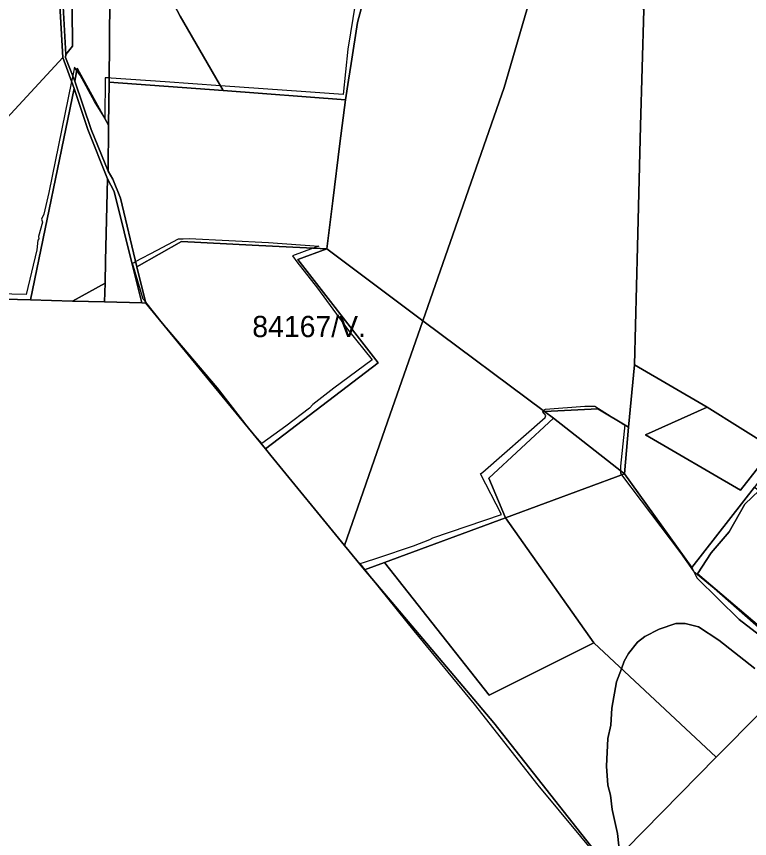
# Model space of a CAD drawing. Extents: x -477304 to -465429, y -1159113 to -1149210.
# Drawn here: x -470675 to -470157, y -1156557 to -1155977 of the extents above; entities that cross this region are included whole.
import ezdxf

# ---------------------------------------------------------------- set-up
doc = ezdxf.new("R2010")
doc.units = 0
for name, color, linetype in [('BPEJ_s', 7, 'Continuous'), ('ostatni_s', 7, 'Continuous'), ('PUPFL_s', 7, 'Continuous')]:
    doc.layers.add(name, color=color, linetype=linetype)

msp = doc.modelspace()

# ---------------------------------------------------------------- linework, layer by layer
at = {"layer": 'BPEJ_s'}
for points in [[(-470660.6, -1156141.56), (-470667.91, -1156173.07), (-470709.07, -1156172.17), (-470711.22, -1156164.53), (-470712.28, -1156153.47), (-470714.41, -1156142.2), (-470715.05, -1156130.5), (-470716.54, -1156125.4), (-470718.03, -1156115.19), (-470719.09, -1156090.41), (-470719.3, -1156085.42), (-470721.85, -1156068.4), (-470722.7, -1156052.24), (-470725.11, -1156030), (-470729.1, -1156008.63), (-470729.97, -1156003.99), (-470730.72, -1156000), (-470729.8, -1155998.8), (-470729.61, -1155997.23), (-470729.59, -1155997.1), (-470729.8, -1155982.65), (-470732.35, -1155964.81)], [(-470435.57, -1155966.76), (-470440.9, -1156000), (-470444.07, -1156031.93), (-470470.62, -1156030.05), (-470530.88, -1156025.79), (-470569.83, -1156023.04), (-470608.07, -1156020.34), (-470609.48, -1156020.28), (-470612.34, -1156020.16), (-470612.37, -1156048.83), (-470613.2, -1156047.5), (-470619.77, -1156036.93), (-470629.98, -1156018.42), (-470632.22, -1156015.2), (-470633.89, -1156012.79), (-470635.1, -1156018.66), (-470635.95, -1156022.79), (-470652.1, -1156101.15), (-470655.5, -1156116.47), (-470657.2, -1156119.87), (-470656.56, -1156122.21), (-470659.33, -1156132.2), (-470659.11, -1156133.91), (-470659.75, -1156134.76), (-470660.6, -1156141.56), (-470667.91, -1156173.07), (-470709.07, -1156172.17)], [(-470435.57, -1155966.76), (-470440.9, -1156000), (-470444.07, -1156031.93), (-470470.62, -1156030.05), (-470530.88, -1156025.79), (-470569.83, -1156023.04), (-470608.07, -1156020.34), (-470609.48, -1156020.28), (-470612.34, -1156020.16), (-470612.37, -1156048.83), (-470613.2, -1156047.5), (-470619.77, -1156036.93), (-470629.98, -1156018.42), (-470632.22, -1156015.2), (-470633.89, -1156012.79), (-470635.1, -1156018.66), (-470635.95, -1156022.79), (-470652.1, -1156101.15), (-470655.5, -1156116.47), (-470657.2, -1156119.87), (-470656.56, -1156122.21), (-470659.33, -1156132.2), (-470659.11, -1156133.91), (-470659.75, -1156134.76), (-470660.6, -1156141.56)], [(-470484.72, -1156266.19), (-470501.71, -1156278.26), (-470509.39, -1156269.38), (-470533, -1156238.97), (-470568.96, -1156196.8), (-470570, -1156195.58), (-470571.7, -1156193.46), (-470583.54, -1156178.67), (-470585.32, -1156176.44), (-470592.92, -1156151.09), (-470591.75, -1156150.47), (-470590.8, -1156149.96), (-470575.55, -1156141.9), (-470560.43, -1156133.91), (-470557.22, -1156133.82), (-470552.99, -1156133.69), (-470496.84, -1156136.46), (-470461.27, -1156139.03), (-470465.3, -1156140.51), (-470479.94, -1156145.86), (-470476.85, -1156150.07), (-470462.18, -1156168.79), (-470451.42, -1156183.55), (-470440.48, -1156198.56), (-470423.77, -1156219.27), (-470450.69, -1156239.18), (-470465.58, -1156250.88), (-470467.92, -1156253.43), (-470484.72, -1156266.19)], [(-470261.2, -1156573.93), (-470306.5, -1156519.49), (-470351.37, -1156462.28), (-470394.12, -1156410.6), (-470418.44, -1156380.16), (-470428.6, -1156367.45), (-470432.1, -1156363.07), (-470429.21, -1156362.11), (-470419.77, -1156358.98), (-470394.55, -1156350.62), (-470382.85, -1156346.16), (-470380.93, -1156344.88), (-470332.43, -1156328.38), (-470347.14, -1156299.84), (-470345.63, -1156298.52), (-470301.6, -1156260.02), (-470300.97, -1156258.53), (-470303.09, -1156255.98), (-470302.85, -1156255.11), (-470301.18, -1156254.07), (-470273.53, -1156251.94), (-470266.51, -1156251.94), (-470245.91, -1156264.82), (-470245.3, -1156265.2), (-470245.67, -1156269.59), (-470248.43, -1156294.26), (-470248.43, -1156297.59), (-470248.43, -1156299.37), (-470247.54, -1156300.55), (-470205.9, -1156355.52), (-470196.97, -1156368.28), (-470196.48, -1156368.68), (-470182.29, -1156380.4), (-470125.31, -1156430.47)], [(-470347.14, -1156299.84), (-470345.63, -1156298.52), (-470301.6, -1156260.02), (-470300.97, -1156258.53), (-470303.09, -1156255.98), (-470302.85, -1156255.11), (-470301.18, -1156254.07), (-470273.53, -1156251.94), (-470266.51, -1156251.94), (-470245.91, -1156264.82), (-470245.3, -1156265.2), (-470245.67, -1156269.59), (-470248.43, -1156294.26), (-470248.43, -1156297.59), (-470248.43, -1156299.37), (-470247.54, -1156300.55), (-470205.9, -1156355.52), (-470196.97, -1156368.28), (-470196.48, -1156368.68), (-470182.29, -1156380.4), (-470125.31, -1156430.47)], [(-470196.33, -1156654.96), (-470218.02, -1156629.02), (-470246.11, -1156593.59), (-470260.17, -1156575.27), (-470261.2, -1156573.93), (-470306.5, -1156519.49), (-470351.37, -1156462.28), (-470394.12, -1156410.6), (-470418.44, -1156380.16), (-470428.6, -1156367.45), (-470432.1, -1156363.07), (-470429.21, -1156362.11), (-470419.77, -1156358.98), (-470394.55, -1156350.62), (-470382.85, -1156346.16), (-470380.93, -1156344.88), (-470332.43, -1156328.38), (-470347.14, -1156299.84)], [(-470248.75, -1156568.81), (-470250.35, -1156553.73), (-470254.18, -1156536.72), (-470255.45, -1156526.51), (-470257.37, -1156519.49), (-470258.22, -1156506.09), (-470257.37, -1156486.52), (-470255.24, -1156477.17), (-470254.39, -1156465.26), (-470251.2, -1156446.54), (-470247.68, -1156437.33), (-470245.67, -1156432.08), (-470242.69, -1156426.55), (-470236.31, -1156418.47), (-470231.21, -1156414.64), (-470221, -1156409.32), (-470209.3, -1156405.49), (-470202.71, -1156405.49), (-470193.35, -1156407.83), (-470178.89, -1156417.19), (-470153.37, -1156437.18)], [(-470153.37, -1156437.18), (-470178.89, -1156417.19), (-470193.35, -1156407.83), (-470202.71, -1156405.49), (-470209.3, -1156405.49), (-470221, -1156409.32), (-470231.21, -1156414.64), (-470236.31, -1156418.47), (-470242.69, -1156426.55), (-470245.67, -1156432.08), (-470247.68, -1156437.33), (-470251.2, -1156446.54), (-470254.39, -1156465.26), (-470255.24, -1156477.17), (-470257.37, -1156486.52), (-470258.22, -1156506.09), (-470257.37, -1156519.49), (-470255.45, -1156526.51), (-470254.18, -1156536.72), (-470250.35, -1156553.73), (-470248.75, -1156568.81)]]:
    msp.add_lwpolyline(points, dxfattribs=at)
msp.add_lwpolyline([(-470484.72, -1156266.19), (-470501.71, -1156278.26), (-470509.39, -1156269.38), (-470533, -1156238.97), (-470568.96, -1156196.8), (-470570, -1156195.58), (-470571.7, -1156193.46), (-470583.54, -1156178.67), (-470585.32, -1156176.44), (-470592.92, -1156151.09), (-470591.75, -1156150.47), (-470590.8, -1156149.96), (-470575.55, -1156141.9), (-470560.43, -1156133.91), (-470557.22, -1156133.82), (-470552.99, -1156133.69), (-470496.84, -1156136.46), (-470461.27, -1156139.03), (-470465.3, -1156140.51), (-470479.94, -1156145.86), (-470476.85, -1156150.07), (-470462.18, -1156168.79), (-470451.42, -1156183.55), (-470440.48, -1156198.56), (-470423.77, -1156219.27), (-470450.69, -1156239.18), (-470465.58, -1156250.88), (-470467.92, -1156253.43)], close=True, dxfattribs=at)
at = {"layer": 'ostatni_s'}
msp.add_lwpolyline([(-470643.23, -1155944.14), (-470639.95, -1156003.75), (-470640.17, -1156005.91), (-470633.59, -1156022.45), (-470622.02, -1156056.68), (-470610.12, -1156086.2), (-470606.71, -1156091.67), (-470601.39, -1156105.19), (-470589.96, -1156153.51), (-470583.41, -1156179.17), (-470586.24, -1156179.09), (-470591.86, -1156157.38), (-470605.91, -1156100.34), (-470610.54, -1156091.49), (-470624.39, -1156056.72), (-470634.13, -1156027.77), (-470642.11, -1156005.92), (-470645.63, -1155944.19)], dxfattribs=at)
at = {"layer": 'PUPFL_s'}
for points in [[(-470644.5, -1155796.67), (-470641.61, -1155776.16), (-470637.36, -1155778.82), (-470636.33, -1155891.03), (-470635.34, -1155997.82), (-470639.95, -1156003.75), (-470643.23, -1155944.14), (-470653.36, -1155923.6), (-470649.51, -1155881.42), (-470642.52, -1155842.38)], [(-470622.96, -1155865.56), (-470608.66, -1155934.43), (-470609.51, -1156023.21), (-470609.81, -1156053.66), (-470631.9, -1156013.49), (-470633.59, -1156022.45), (-470640.17, -1156005.91), (-470639.95, -1156003.75), (-470635.34, -1155997.82), (-470636.33, -1155891.03), (-470637.36, -1155778.82), (-470631.26, -1155781.99)], [(-470595.32, -1155856.75), (-470604.51, -1155868.86), (-470587.53, -1155923.13), (-470559.24, -1155976.6), (-470528.88, -1156029.26), (-470609.51, -1156023.21), (-470608.66, -1155934.43), (-470622.96, -1155865.56), (-470631.26, -1155781.99), (-470615.52, -1155783.98), (-470615.47, -1155788.93), (-470605.67, -1155820.6), (-470599.12, -1155840.86), (-470592.65, -1155854.42)], [(-470438.59, -1156010.05), (-470440.46, -1156021.9), (-470442.63, -1156035.73), (-470528.88, -1156029.26), (-470559.24, -1155976.6), (-470587.53, -1155923.13), (-470604.51, -1155868.86), (-470592.24, -1155884.23), (-470579.61, -1155918.86), (-470576.97, -1155935.27), (-470572.67, -1155943.04), (-470550.49, -1155954.05), (-470528.2, -1155957.6), (-470512.9, -1155955.34), (-470503.87, -1155949.73), (-470505.16, -1155945.27), (-470476.4, -1155920.16), (-470431.41, -1155971.51), (-470434.03, -1155981.16)], [(-470130.76, -1156278.21), (-470135.7, -1156284.83), (-470140.47, -1156281.85), (-470187.08, -1156252.74), (-470238.55, -1156222.7), (-470236.24, -1156139.5), (-470234.09, -1156054.06), (-470231.94, -1155972.31), (-470195.59, -1155876.32), (-470139.11, -1155931.29), (-470128.13, -1155956), (-470087.66, -1156047.11), (-470094.44, -1156071.74), (-470105.35, -1156084.56), (-470097.72, -1156123.01), (-470087.25, -1156146.79), (-470150.13, -1156181.18)], [(-470438.59, -1156010.05), (-470434.03, -1155981.16), (-470431.41, -1155971.51), (-470426.04, -1155951.63), (-470418.22, -1155922.68), (-470412.32, -1155900.86), (-470410.78, -1155895.2), (-470401.69, -1155896.41), (-470295.8, -1155909.1), (-470312.7, -1155966.67), (-470330.46, -1156027.15), (-470350.23, -1156083.78), (-470366.71, -1156130.98), (-470387.92, -1156191.78), (-470455.71, -1156141.01), (-470451.51, -1156107.08), (-470446.47, -1156066.6), (-470442.63, -1156035.73), (-470440.46, -1156021.9)], [(-470301.95, -1156255.77), (-470387.92, -1156191.78), (-470366.71, -1156130.98), (-470350.23, -1156083.78), (-470330.46, -1156027.15), (-470312.7, -1155966.67), (-470295.8, -1155909.1), (-470291.62, -1155910.24), (-470249.48, -1155952.54), (-470231.94, -1155972.31), (-470234.09, -1156054.06), (-470236.24, -1156139.5), (-470238.55, -1156222.7), (-470242.57, -1156266.8), (-470264.22, -1156253.97)], [(-470655.51, -1155923.82), (-470645.63, -1155944.19), (-470642.11, -1156005.92), (-470690.4, -1156057.92), (-470711.91, -1156081.08), (-470736.91, -1156113.58), (-470739.11, -1156116.44), (-470739.63, -1156025.68), (-470690.93, -1155946.78)], [(-470728.99, -1156175.18), (-470739.11, -1156116.44), (-470736.91, -1156113.58), (-470711.91, -1156081.08), (-470690.4, -1156057.92), (-470642.11, -1156005.92), (-470634.13, -1156027.77), (-470665.07, -1156176.93)], [(-470610.12, -1156086.2), (-470622.02, -1156056.68), (-470633.59, -1156022.45), (-470631.9, -1156013.49), (-470609.81, -1156053.66)], [(-470451.51, -1156107.08), (-470455.71, -1156141.01), (-470508.46, -1156138.26), (-470558.38, -1156135.65), (-470589.96, -1156153.51), (-470601.39, -1156105.19), (-470606.71, -1156091.67), (-470610.12, -1156086.2), (-470609.81, -1156053.66), (-470609.51, -1156023.21), (-470528.88, -1156029.26), (-470442.63, -1156035.73), (-470446.47, -1156066.6)], [(-470634.13, -1156027.77), (-470624.39, -1156056.72), (-470610.54, -1156091.49), (-470611.92, -1156149.3), (-470612.3, -1156165.12), (-470635.32, -1156177.75), (-470665.07, -1156176.93)], [(-470612.61, -1156178.37), (-470612.3, -1156165.12), (-470611.92, -1156149.3), (-470610.54, -1156091.49), (-470605.91, -1156100.34), (-470591.86, -1156157.38), (-470586.24, -1156179.09)], [(-470499.01, -1156282.18), (-470538.28, -1156234.25), (-470583.41, -1156179.17), (-470589.96, -1156153.51), (-470558.38, -1156135.65), (-470508.46, -1156138.26), (-470455.71, -1156141.01), (-470476.19, -1156148.56), (-470419.4, -1156221.35)], [(-470455.71, -1156141.01), (-470387.92, -1156191.78), (-470412.82, -1156263.14), (-470443.23, -1156350.25), (-470495.25, -1156286.76), (-470499.01, -1156282.18), (-470419.4, -1156221.35), (-470476.19, -1156148.56)], [(-470612.3, -1156165.12), (-470612.61, -1156178.37), (-470635.32, -1156177.75)], [(-470443.23, -1156350.25), (-470412.82, -1156263.14), (-470387.92, -1156191.78), (-470301.95, -1156255.77), (-470295.73, -1156260.4), (-470341.38, -1156302.71), (-470329.58, -1156330.81), (-470415.09, -1156362.45), (-470429.04, -1156367.61)], [(-470187.08, -1156252.74), (-470230.65, -1156272.24), (-470163.65, -1156311.36), (-470140.47, -1156281.85), (-470135.7, -1156284.83), (-470153.81, -1156309.08), (-470197.88, -1156365.76), (-470245.58, -1156299.83), (-470242.57, -1156266.8), (-470238.55, -1156222.7)], [(-470295.73, -1156260.4), (-470301.95, -1156255.77), (-470264.22, -1156253.97), (-470242.57, -1156266.8), (-470245.58, -1156299.83)], [(-470163.65, -1156311.36), (-470230.65, -1156272.24), (-470187.08, -1156252.74), (-470140.47, -1156281.85)], [(-470329.58, -1156330.81), (-470341.38, -1156302.71), (-470295.73, -1156260.4), (-470245.58, -1156299.83)], [(-470117.99, -1156436.36), (-470180.86, -1156499.74), (-470267.17, -1156419.12), (-470329.58, -1156330.81), (-470245.58, -1156299.83), (-470197.88, -1156365.76), (-470194.27, -1156373.29), (-470164.58, -1156402.66), (-470121.44, -1156435.73)], [(-470193.86, -1156370.38), (-470120.46, -1156432.7), (-470121.44, -1156435.73), (-470164.58, -1156402.66), (-470194.27, -1156373.29), (-470197.88, -1156365.76), (-470153.81, -1156309.08), (-470150.44, -1156311.51), (-470160.45, -1156321.25), (-470171.48, -1156340.71), (-470184.28, -1156355.52)], [(-470118, -1156401.37), (-470119.79, -1156404.65), (-470114.33, -1156408.78), (-470120.46, -1156432.7), (-470193.86, -1156370.38), (-470184.28, -1156355.52), (-470171.48, -1156340.71), (-470160.45, -1156321.25), (-470150.44, -1156311.51), (-470090.74, -1156354.53), (-470098.15, -1156370.91), (-470100.63, -1156381.77), (-470103.87, -1156381.45), (-470113.61, -1156403.53)], [(-470329.58, -1156330.81), (-470267.17, -1156419.12), (-470341.1, -1156456.07), (-470415.09, -1156362.45)], [(-470180.86, -1156499.74), (-470257.35, -1156577.56), (-470337.87, -1156475.59), (-470429.04, -1156367.61), (-470415.09, -1156362.45), (-470341.1, -1156456.07), (-470267.17, -1156419.12)], [(-470180.86, -1156499.74), (-470117.99, -1156436.36), (-470021.07, -1156459.4), (-469968.28, -1156472.89), (-469923.76, -1156488.75), (-470015.91, -1156567.98), (-470162.48, -1156691.83), (-470257.35, -1156577.56)]]:
    msp.add_lwpolyline(points, close=True, dxfattribs=at)
msp.add_lwpolyline([(-470813.92, -1156617.1), (-470868.48, -1156493.08), (-470910.41, -1156396.67), (-470911.56, -1156394.03), (-470963.7, -1156274.33), (-470973.86, -1156251.01), (-471010.25, -1156167.48), (-470935.59, -1156168.87), (-470810.94, -1156172.94), (-470786.5, -1156173.61), (-470728.99, -1156175.18), (-470665.07, -1156176.93), (-470635.32, -1156177.75), (-470612.61, -1156178.37), (-470586.24, -1156179.09), (-470583.41, -1156179.17), (-470538.28, -1156234.25), (-470499.01, -1156282.18), (-470495.25, -1156286.76), (-470443.23, -1156350.25), (-470429.04, -1156367.61), (-470337.87, -1156475.59), (-470257.35, -1156577.56)], dxfattribs=at)

# ---------------------------------------------------------------- texts
at = {"layer": 'BPEJ_s'}
msp.add_text('84167/V.', height=15, dxfattribs=at).set_placement((-470508.35, -1156203.24))

doc.saveas('drawing.dxf')
